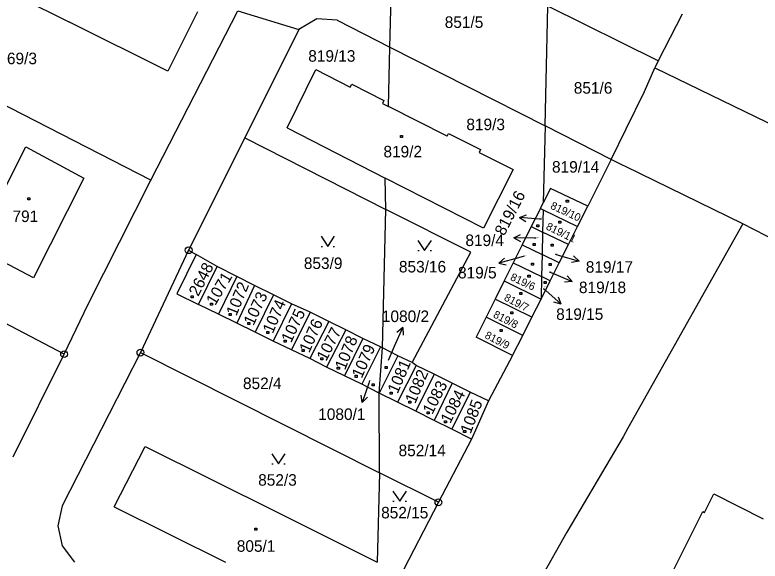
# Model space of a CAD drawing. Extents: x -795483 to -789093, y -1112258 to -1108741.
# Drawn here: x -791336.2 to -791226.4, y -1110090.6 to -1110010.1 of the extents above; entities that cross this region are included whole.
import ezdxf

# ---------------------------------------------------------------- set-up
doc = ezdxf.new("R2010")
doc.units = 0
for name, color, linetype in [('Komunikace', 7, 'Continuous'), ('Vrstva 1', 7, 'Continuous'), ('Vrstva 14', 7, 'Continuous'), ('Vrstva 15', 7, 'Continuous'), ('Vrstva 16', 7, 'Continuous'), ('Vrstva 2', 7, 'Continuous'), ('Vrstva 23', 7, 'Continuous'), ('Vrstva 25', 7, 'Continuous'), ('Vrstva 28', 7, 'Continuous')]:
    doc.layers.add(name, color=color, linetype=linetype)

msp = doc.modelspace()

# ---------------------------------------------------------------- linework, layer by layer
at = {"layer": 'Komunikace'}
for p, q in [((-791258.59, -1110040.26), (-791258.87, -1110040.24)), ((-791259.36, -1110043.03), (-791259.68, -1110043.03)), ((-791261.13, -1110045.69), (-791262, -1110045.94)), ((-791256.58, -1110045.39), (-791255.94, -1110045.58)), ((-791257.45, -1110048), (-791256.84, -1110048.26)), ((-791258.28, -1110050.47), (-791257.94, -1110050.77)), ((-791281.14, -1110061.04), (-791280.24, -1110058.96)), ((-791283.93, -1110064.04), (-791284.06, -1110064.44))]:
    msp.add_line(p, q, dxfattribs=at)
at = {"layer": 'Vrstva 1'}
for p, q in [((-791280.93, -1110014.89), (-791280.5, -1109997.5)), ((-791342.62, -1110003.98), (-791328.14, -1110011.21)), ((-791316.16, -1110034.52), (-791303.37, -1110009.56)), ((-791303.37, -1110009.56), (-791294.37, -1110012.31)), ((-791258.08, -1110026.51), (-791257.67, -1110008.83)), ((-791241.41, -1110016.9), (-791257.67, -1110008.83)), ((-791309.3, -1110009.68), (-791313.66, -1110018.43)), ((-791237.88, -1110010.01), (-791241.41, -1110016.9)), ((-791313.66, -1110018.43), (-791328.14, -1110011.21)), ((-791291.72, -1110010.73), (-791294.37, -1110012.31)), ((-791288.72, -1110010.93), (-791291.72, -1110010.73)), ((-791288.72, -1110010.93), (-791280.93, -1110014.89)), ((-791294.37, -1110012.31), (-791302.34, -1110028.28)), ((-791316.16, -1110034.52), (-791355.09, -1110014.56)), ((-791281.14, -1110023.63), (-791280.93, -1110014.89)), ((-791280.93, -1110014.89), (-791258.08, -1110026.51)), ((-791241.41, -1110016.9), (-791241.88, -1110017.95)), ((-791296.1, -1110026.78), (-791291.84, -1110018.21)), ((-791291.84, -1110018.21), (-791286.77, -1110020.78)), ((-791243.44, -1110021.45), (-791241.88, -1110017.95)), ((-791241.88, -1110017.95), (-791213.29, -1110031.84)), ((-791286.77, -1110020.78), (-791286.57, -1110020.37)), ((-791286.57, -1110020.37), (-791281.83, -1110022.78)), ((-791246.14, -1110026.94), (-791243.44, -1110021.45)), ((-791281.83, -1110022.78), (-791282.03, -1110023.18)), ((-791282.03, -1110023.18), (-791281.14, -1110023.63)), ((-791272.52, -1110028), (-791281.14, -1110023.63)), ((-791296.1, -1110026.78), (-791281.63, -1110034.18)), ((-791258.08, -1110026.51), (-791258.34, -1110037.82)), ((-791248.35, -1110031.46), (-791258.08, -1110026.51)), ((-791248.35, -1110031.46), (-791246.14, -1110026.94)), ((-791272.52, -1110028), (-791272.32, -1110027.6)), ((-791272.32, -1110027.6), (-791267.58, -1110030)), ((-791302.34, -1110028.28), (-791310.6, -1110044.83)), ((-791302.34, -1110028.28), (-791281.52, -1110038.8)), ((-791267.58, -1110030), (-791267.78, -1110030.4)), ((-791267.78, -1110030.4), (-791262.78, -1110032.93)), ((-791248.35, -1110031.46), (-791251.78, -1110038.32)), ((-791262.78, -1110032.93), (-791267.16, -1110041.58)), ((-791325.38, -1110052.75), (-791316.16, -1110034.52)), ((-791267.16, -1110041.58), (-791281.63, -1110034.18)), ((-791281.52, -1110038.8), (-791281.63, -1110034.18)), ((-791257.29, -1110035.71), (-791258.34, -1110037.82)), ((-791251.78, -1110038.32), (-791257.29, -1110035.71)), ((-791258.77, -1110038.69), (-791258.34, -1110037.82)), ((-791282.03, -1110059.21), (-791281.52, -1110038.8)), ((-791269.03, -1110045.11), (-791281.52, -1110038.8)), ((-791258.77, -1110038.69), (-791260.1, -1110041.35)), ((-791258.77, -1110038.69), (-791258.36, -1110038.88)), ((-791258.36, -1110038.88), (-791258.44, -1110042.15)), ((-791258.36, -1110038.88), (-791253.28, -1110041.31)), ((-791253.28, -1110041.31), (-791251.78, -1110038.32)), ((-791260.1, -1110041.35), (-791261.43, -1110044.02)), ((-791260.1, -1110041.35), (-791258.44, -1110042.15)), ((-791254.63, -1110043.99), (-791253.28, -1110041.31)), ((-791228.94, -1110040.95), (-791245.86, -1110071.07)), ((-791212.19, -1110049.57), (-791228.94, -1110040.95)), ((-791258.44, -1110042.15), (-791258.51, -1110045.43)), ((-791254.63, -1110043.99), (-791258.44, -1110042.15)), ((-791261.43, -1110044.02), (-791262.76, -1110046.69)), ((-791261.43, -1110044.02), (-791258.51, -1110045.43)), ((-791255.98, -1110046.66), (-791254.63, -1110043.99)), ((-791310.6, -1110044.83), (-791317.7, -1110059.92)), ((-791309.5, -1110045.45), (-791312.36, -1110051.23)), ((-791310.6, -1110044.83), (-791309.5, -1110045.45)), ((-791306.4, -1110047.21), (-791309.5, -1110045.45)), ((-791277.66, -1110061.37), (-791269.03, -1110045.11)), ((-791258.51, -1110045.43), (-791258.59, -1110048.72)), ((-791255.98, -1110046.66), (-791258.51, -1110045.43)), ((-791262.76, -1110046.69), (-791264.09, -1110049.35)), ((-791262.76, -1110046.69), (-791258.59, -1110048.72)), ((-791257.33, -1110049.34), (-791255.98, -1110046.66)), ((-791309.13, -1110052.82), (-791306.4, -1110047.21)), ((-791303.51, -1110048.72), (-791306.4, -1110047.21)), ((-791303.51, -1110048.72), (-791306.2, -1110054.25)), ((-791300.87, -1110050), (-791303.51, -1110048.72)), ((-791258.59, -1110048.72), (-791258.67, -1110052.02)), ((-791257.33, -1110049.34), (-791258.59, -1110048.72)), ((-791300.87, -1110050), (-791303.5, -1110055.56)), ((-791298.07, -1110051.38), (-791300.87, -1110050)), ((-791264.09, -1110049.35), (-791265.42, -1110052.02)), ((-791264.09, -1110049.35), (-791258.67, -1110052.02)), ((-791258.67, -1110052.02), (-791257.33, -1110049.34)), ((-791328.95, -1110060.14), (-791347.18, -1110050.63)), ((-791312.36, -1110051.23), (-791309.13, -1110052.82)), ((-791298.07, -1110051.38), (-791300.78, -1110056.9)), ((-791295.42, -1110052.7), (-791298.07, -1110051.38)), ((-791265.42, -1110052.02), (-791266.75, -1110054.68)), ((-791260.02, -1110054.69), (-791265.42, -1110052.02)), ((-791260.02, -1110054.69), (-791258.67, -1110052.02)), ((-791328.95, -1110060.14), (-791325.38, -1110052.75)), ((-791306.2, -1110054.25), (-791309.13, -1110052.82)), ((-791295.42, -1110052.7), (-791298.13, -1110058.22)), ((-791292.7, -1110053.97), (-791295.42, -1110052.7)), ((-791303.5, -1110055.56), (-791306.2, -1110054.25)), ((-791292.7, -1110053.97), (-791295.44, -1110059.52)), ((-791289.96, -1110055.32), (-791292.7, -1110053.97)), ((-791300.78, -1110056.9), (-791303.5, -1110055.56)), ((-791289.96, -1110055.32), (-791292.74, -1110060.78)), ((-791287.41, -1110056.57), (-791289.96, -1110055.32)), ((-791266.75, -1110054.68), (-791268.23, -1110057.66)), ((-791261.37, -1110057.37), (-791266.75, -1110054.68)), ((-791261.37, -1110057.37), (-791260.02, -1110054.69)), ((-791287.41, -1110056.57), (-791290.27, -1110062.06)), ((-791284.92, -1110057.83), (-791287.41, -1110056.57)), ((-791298.13, -1110058.22), (-791300.78, -1110056.9)), ((-791284.92, -1110057.83), (-791287.62, -1110063.33)), ((-791282.32, -1110059.06), (-791284.92, -1110057.83)), ((-791262.87, -1110060.36), (-791268.23, -1110057.66)), ((-791262.87, -1110060.36), (-791261.37, -1110057.37)), ((-791295.44, -1110059.52), (-791298.13, -1110058.22)), ((-791317.7, -1110059.92), (-791329.25, -1110082.5)), ((-791317.7, -1110059.92), (-791282.49, -1110077.61)), ((-791292.74, -1110060.78), (-791295.44, -1110059.52)), ((-791282.32, -1110059.06), (-791285.08, -1110064.55)), ((-791282.52, -1110065.87), (-791282.03, -1110059.21)), ((-791282.32, -1110059.06), (-791282.03, -1110059.21)), ((-791279.78, -1110060.4), (-791282.03, -1110059.21)), ((-791336.46, -1110075.27), (-791328.95, -1110060.14)), ((-791290.27, -1110062.06), (-791292.74, -1110060.78)), ((-791279.78, -1110060.4), (-791282.52, -1110065.87)), ((-791277.66, -1110061.37), (-791279.78, -1110060.4)), ((-791262.87, -1110060.36), (-791266.4, -1110067.02)), ((-791287.62, -1110063.33), (-791290.27, -1110062.06)), ((-791277.07, -1110061.81), (-791279.82, -1110067.22)), ((-791277.07, -1110061.81), (-791277.66, -1110061.37)), ((-791274.41, -1110063.1), (-791277.07, -1110061.81)), ((-791285.08, -1110064.55), (-791287.62, -1110063.33)), ((-791274.41, -1110063.1), (-791277.13, -1110068.52)), ((-791271.76, -1110064.41), (-791274.41, -1110063.1)), ((-791271.76, -1110064.41), (-791274.43, -1110069.91)), ((-791269.12, -1110065.75), (-791271.76, -1110064.41)), ((-791282.52, -1110065.87), (-791285.08, -1110064.55)), ((-791282.49, -1110077.61), (-791282.52, -1110065.87)), ((-791279.82, -1110067.22), (-791282.52, -1110065.87)), ((-791269.12, -1110065.75), (-791271.79, -1110071.21)), ((-791266.4, -1110067.02), (-791269.12, -1110065.75)), ((-791277.13, -1110068.52), (-791279.82, -1110067.22)), ((-791266.4, -1110067.02), (-791268.93, -1110072.68)), ((-791274.43, -1110069.91), (-791277.13, -1110068.52)), ((-791271.79, -1110071.21), (-791274.43, -1110069.91)), ((-791245.86, -1110071.07), (-791246.56, -1110072.32)), ((-791268.93, -1110072.68), (-791271.79, -1110071.21)), ((-791268.93, -1110072.68), (-791273.79, -1110081.98)), ((-791246.56, -1110072.32), (-791254.88, -1110086.37)), ((-791321.56, -1110082.63), (-791317.02, -1110073.73)), ((-791317.02, -1110073.73), (-791297.44, -1110083.5)), ((-791282.49, -1110077.61), (-791282.81, -1110090.79)), ((-791273.79, -1110081.98), (-791282.49, -1110077.61)), ((-791273.79, -1110081.98), (-791283.04, -1110099.79)), ((-791329.25, -1110082.5), (-791329.85, -1110085.45)), ((-791321.56, -1110082.63), (-791305.16, -1110090.82)), ((-791297.44, -1110083.5), (-791282.81, -1110090.79)), ((-791329.85, -1110085.45), (-791329.25, -1110088.39)), ((-791254.88, -1110086.37), (-791269.83, -1110113.01)), ((-791329.25, -1110088.39), (-791327.41, -1110090.81))]:
    msp.add_line(p, q, dxfattribs=at)
msp.add_lwpolyline([(-791228.94, -1110040.95), (-791246.22, -1110032.5), (-791246.67, -1110032.28), (-791248.35, -1110031.46)], dxfattribs=at)
at = {"layer": 'Vrstva 16'}
for p, q in [((-791261.86, -1110040.01), (-791260.83, -1110039.59)), ((-791258.87, -1110040.24), (-791261.86, -1110040.01)), ((-791261.86, -1110040.01), (-791260.9, -1110040.59)), ((-791262.68, -1110043.01), (-791261.68, -1110042.52)), ((-791259.68, -1110043.03), (-791262.68, -1110043.01)), ((-791262.68, -1110043.01), (-791261.68, -1110043.52)), ((-791255.94, -1110045.58), (-791253.07, -1110046.44)), ((-791253.07, -1110046.44), (-791253.88, -1110045.67)), ((-791262, -1110045.94), (-791264.89, -1110046.75)), ((-791264.89, -1110046.75), (-791264.06, -1110046)), ((-791264.89, -1110046.75), (-791263.79, -1110046.96)), ((-791253.07, -1110046.44), (-791254.17, -1110046.63)), ((-791256.84, -1110048.26), (-791254.08, -1110049.45)), ((-791254.08, -1110049.45), (-791254.81, -1110048.59)), ((-791254.08, -1110049.45), (-791255.2, -1110049.51)), ((-791257.94, -1110050.77), (-791255.7, -1110052.77)), ((-791255.7, -1110052.77), (-791256.11, -1110051.73)), ((-791255.7, -1110052.77), (-791256.78, -1110052.47)), ((-791280.24, -1110058.96), (-791279.05, -1110056.21)), ((-791279.05, -1110056.21), (-791279.9, -1110056.93)), ((-791279.05, -1110056.21), (-791278.99, -1110057.32)), ((-791284.06, -1110064.44), (-791285.01, -1110067.29)), ((-791285.01, -1110067.29), (-791285.17, -1110066.18)), ((-791285.01, -1110067.29), (-791284.22, -1110066.5))]:
    msp.add_line(p, q, dxfattribs=at)
at = {"layer": 'Vrstva 2'}
for p, q in [((-791342.03, -1110044.36), (-791334.61, -1110029.57)), ((-791334.61, -1110029.57), (-791326.05, -1110034.18)), ((-791326.05, -1110034.18), (-791333.46, -1110048.88)), ((-791333.46, -1110048.88), (-791342.03, -1110044.36)), ((-791234.57, -1110083.48), (-791233.21, -1110080.72)), ((-791233.21, -1110080.72), (-791225.95, -1110084.43)), ((-791239.63, -1110092.98), (-791234.84, -1110083.35)), ((-791234.84, -1110083.35), (-791234.57, -1110083.48))]:
    msp.add_line(p, q, dxfattribs=at)
at = {"layer": 'Vrstva 23'}
for p, q in [((-791291.09, -1110042.75), (-791290.09, -1110044.25)), ((-791290.09, -1110044.25), (-791289.09, -1110042.75)), ((-791276.82, -1110043.37), (-791275.82, -1110044.87)), ((-791275.82, -1110044.87), (-791274.82, -1110043.37)), ((-791291.09, -1110044.25), (-791290.89, -1110044.25)), ((-791289.29, -1110044.25), (-791289.09, -1110044.25)), ((-791276.82, -1110044.87), (-791276.62, -1110044.87)), ((-791275.02, -1110044.87), (-791274.82, -1110044.87)), ((-791298.35, -1110074.83), (-791297.35, -1110076.33)), ((-791297.35, -1110076.33), (-791296.35, -1110074.83)), ((-791298.35, -1110076.33), (-791298.15, -1110076.33)), ((-791296.55, -1110076.33), (-791296.35, -1110076.33)), ((-791280.49, -1110080.32), (-791279.49, -1110081.82)), ((-791279.49, -1110081.82), (-791278.49, -1110080.32)), ((-791280.49, -1110081.82), (-791280.29, -1110081.82)), ((-791278.69, -1110081.82), (-791278.49, -1110081.82))]:
    msp.add_line(p, q, dxfattribs=at)
at = {"layer": 'Vrstva 25'}
for p, q in [((-791279.4, -1110027.93), (-791279.1, -1110027.93)), ((-791279.4, -1110028.23), (-791279.4, -1110027.93)), ((-791279.1, -1110028.23), (-791279.4, -1110028.23)), ((-791279.1, -1110027.93), (-791279.1, -1110028.23)), ((-791334.3, -1110037.1), (-791334, -1110037.1)), ((-791334.3, -1110037.4), (-791334.3, -1110037.1)), ((-791334, -1110037.4), (-791334.3, -1110037.4)), ((-791334, -1110037.1), (-791334, -1110037.4)), ((-791254.94, -1110037.43), (-791254.64, -1110037.43)), ((-791254.94, -1110037.73), (-791254.94, -1110037.43)), ((-791254.64, -1110037.73), (-791254.94, -1110037.73)), ((-791254.64, -1110037.43), (-791254.64, -1110037.73)), ((-791259.27, -1110041.08), (-791258.97, -1110041.08)), ((-791259.27, -1110041.38), (-791259.27, -1110041.08)), ((-791258.97, -1110041.38), (-791259.27, -1110041.38)), ((-791258.97, -1110041.08), (-791258.97, -1110041.38)), ((-791256.06, -1110040.55), (-791255.76, -1110040.55)), ((-791256.06, -1110040.85), (-791256.06, -1110040.55)), ((-791255.76, -1110040.85), (-791256.06, -1110040.85)), ((-791255.76, -1110040.55), (-791255.76, -1110040.85)), ((-791259.83, -1110043.81), (-791259.53, -1110043.81)), ((-791259.83, -1110044.11), (-791259.83, -1110043.81)), ((-791259.53, -1110044.11), (-791259.83, -1110044.11)), ((-791259.53, -1110043.81), (-791259.53, -1110044.11)), ((-791257.16, -1110043.94), (-791256.86, -1110043.94)), ((-791257.16, -1110044.24), (-791257.16, -1110043.94)), ((-791256.86, -1110044.24), (-791257.16, -1110044.24)), ((-791256.86, -1110043.94), (-791256.86, -1110044.24)), ((-791260.08, -1110046.72), (-791259.78, -1110046.72)), ((-791260.08, -1110047.02), (-791260.08, -1110046.72)), ((-791259.78, -1110046.72), (-791259.78, -1110047.02)), ((-791257.47, -1110046.79), (-791257.17, -1110046.79)), ((-791257.47, -1110047.09), (-791257.47, -1110046.79)), ((-791257.17, -1110046.79), (-791257.17, -1110047.09)), ((-791259.78, -1110047.02), (-791260.08, -1110047.02)), ((-791257.17, -1110047.09), (-791257.47, -1110047.09)), ((-791260.59, -1110048.48), (-791260.29, -1110048.48)), ((-791260.59, -1110048.78), (-791260.59, -1110048.48)), ((-791260.29, -1110048.78), (-791260.59, -1110048.78)), ((-791260.29, -1110048.48), (-791260.29, -1110048.78)), ((-791258.21, -1110049.45), (-791257.91, -1110049.45)), ((-791258.21, -1110049.75), (-791258.21, -1110049.45)), ((-791257.91, -1110049.75), (-791258.21, -1110049.75)), ((-791257.91, -1110049.45), (-791257.91, -1110049.75)), ((-791261.78, -1110051.05), (-791261.48, -1110051.05)), ((-791261.78, -1110051.35), (-791261.78, -1110051.05)), ((-791261.48, -1110051.05), (-791261.48, -1110051.35)), ((-791310.21, -1110051.56), (-791309.91, -1110051.56)), ((-791310.21, -1110051.86), (-791310.21, -1110051.56)), ((-791309.91, -1110051.86), (-791310.21, -1110051.86)), ((-791309.91, -1110051.56), (-791309.91, -1110051.86)), ((-791261.48, -1110051.35), (-791261.78, -1110051.35)), ((-791307.36, -1110052.63), (-791307.06, -1110052.63)), ((-791307.36, -1110052.93), (-791307.36, -1110052.63)), ((-791307.06, -1110052.93), (-791307.36, -1110052.93)), ((-791307.06, -1110052.63), (-791307.06, -1110052.93)), ((-791304.65, -1110054.13), (-791304.35, -1110054.13)), ((-791304.65, -1110054.43), (-791304.65, -1110054.13)), ((-791304.35, -1110054.43), (-791304.65, -1110054.43)), ((-791304.35, -1110054.13), (-791304.35, -1110054.43)), ((-791263.1, -1110053.91), (-791262.8, -1110053.91)), ((-791263.1, -1110054.21), (-791263.1, -1110053.91)), ((-791262.8, -1110054.21), (-791263.1, -1110054.21)), ((-791262.8, -1110053.91), (-791262.8, -1110054.21)), ((-791301.89, -1110055.47), (-791301.59, -1110055.47)), ((-791301.89, -1110055.77), (-791301.89, -1110055.47)), ((-791301.59, -1110055.47), (-791301.59, -1110055.77)), ((-791301.59, -1110055.77), (-791301.89, -1110055.77)), ((-791299.08, -1110056.81), (-791298.78, -1110056.81)), ((-791299.08, -1110057.11), (-791299.08, -1110056.81)), ((-791298.78, -1110056.81), (-791298.78, -1110057.11)), ((-791264.7, -1110056.51), (-791264.4, -1110056.51)), ((-791264.7, -1110056.81), (-791264.7, -1110056.51)), ((-791264.4, -1110056.81), (-791264.7, -1110056.81)), ((-791264.4, -1110056.51), (-791264.4, -1110056.81)), ((-791298.78, -1110057.11), (-791299.08, -1110057.11)), ((-791296.51, -1110058.08), (-791296.21, -1110058.08)), ((-791296.51, -1110058.38), (-791296.51, -1110058.08)), ((-791296.21, -1110058.38), (-791296.51, -1110058.38)), ((-791296.21, -1110058.08), (-791296.21, -1110058.38)), ((-791293.86, -1110059.44), (-791293.56, -1110059.44)), ((-791293.86, -1110059.74), (-791293.86, -1110059.44)), ((-791293.56, -1110059.74), (-791293.86, -1110059.74)), ((-791293.56, -1110059.44), (-791293.56, -1110059.74)), ((-791291.11, -1110060.66), (-791290.81, -1110060.66)), ((-791291.11, -1110060.96), (-791291.11, -1110060.66)), ((-791290.81, -1110060.96), (-791291.11, -1110060.96)), ((-791290.81, -1110060.66), (-791290.81, -1110060.96)), ((-791288.69, -1110062.05), (-791288.39, -1110062.05)), ((-791288.69, -1110062.35), (-791288.69, -1110062.05)), ((-791288.39, -1110062.05), (-791288.39, -1110062.35)), ((-791281.65, -1110061.96), (-791281.35, -1110061.96)), ((-791281.65, -1110062.26), (-791281.65, -1110061.96)), ((-791281.35, -1110062.26), (-791281.65, -1110062.26)), ((-791281.35, -1110061.96), (-791281.35, -1110062.26)), ((-791288.39, -1110062.35), (-791288.69, -1110062.35)), ((-791286.07, -1110063.26), (-791285.77, -1110063.26)), ((-791286.07, -1110063.56), (-791286.07, -1110063.26)), ((-791285.77, -1110063.26), (-791285.77, -1110063.56)), ((-791285.77, -1110063.56), (-791286.07, -1110063.56)), ((-791283.55, -1110064.51), (-791283.25, -1110064.51)), ((-791283.55, -1110064.81), (-791283.55, -1110064.51)), ((-791283.25, -1110064.51), (-791283.25, -1110064.81)), ((-791283.25, -1110064.81), (-791283.55, -1110064.81)), ((-791280.92, -1110065.72), (-791280.62, -1110065.72)), ((-791280.92, -1110066.02), (-791280.92, -1110065.72)), ((-791280.62, -1110066.02), (-791280.92, -1110066.02)), ((-791280.62, -1110065.72), (-791280.62, -1110066.02)), ((-791278.13, -1110067.08), (-791277.83, -1110067.08)), ((-791278.13, -1110067.38), (-791278.13, -1110067.08)), ((-791277.83, -1110067.38), (-791278.13, -1110067.38)), ((-791277.83, -1110067.08), (-791277.83, -1110067.38)), ((-791275.46, -1110068.64), (-791275.16, -1110068.64)), ((-791275.46, -1110068.94), (-791275.46, -1110068.64)), ((-791275.16, -1110068.64), (-791275.16, -1110068.94)), ((-791275.16, -1110068.94), (-791275.46, -1110068.94)), ((-791272.9, -1110069.98), (-791272.6, -1110069.98)), ((-791272.9, -1110070.28), (-791272.9, -1110069.98)), ((-791272.6, -1110069.98), (-791272.6, -1110070.28)), ((-791272.6, -1110070.28), (-791272.9, -1110070.28)), ((-791270.07, -1110071.4), (-791269.77, -1110071.4)), ((-791270.07, -1110071.7), (-791270.07, -1110071.4)), ((-791269.77, -1110071.7), (-791270.07, -1110071.7)), ((-791269.77, -1110071.4), (-791269.77, -1110071.7)), ((-791300.84, -1110085.78), (-791300.54, -1110085.78)), ((-791300.84, -1110086.08), (-791300.84, -1110085.78)), ((-791300.54, -1110086.08), (-791300.84, -1110086.08)), ((-791300.54, -1110085.78), (-791300.54, -1110086.08))]:
    msp.add_line(p, q, dxfattribs=at)
at = {"layer": 'Vrstva 28'}
for centre, radius in [((-791310.6, -1110044.83), 0.5), ((-791310.6, -1110044.83), 0.01), ((-791328.95, -1110060.14), 0.5), ((-791317.7, -1110059.92), 0.5), ((-791317.7, -1110059.92), 0.01), ((-791328.95, -1110060.14), 0.01), ((-791273.79, -1110081.98), 0.5), ((-791273.79, -1110081.98), 0.01)]:
    msp.add_circle(centre, radius, dxfattribs=at)

# ---------------------------------------------------------------- texts
at = {"layer": 'Vrstva 14'}
for s, p in [('851/5', (-791272.86, -1110012.06)), ('851/6', (-791253.84, -1110021.75)), ('853/9', (-791293.62, -1110047.59)), ('853/16', (-791279.61, -1110048.1)), ('852/4', (-791302.59, -1110065.29)), ('852/14', (-791279.66, -1110075.18)), ('852/3', (-791300.35, -1110079.53)), ('852/15', (-791282.23, -1110084.35))]:
    msp.add_text(s, height=1.7, dxfattribs=at).set_placement(p)
at = {"layer": 'Vrstva 15'}
for s, height, p in [('769/3', 1.7, (-791338.64, -1110017.41)), ('819/13', 1.7, (-791292.97, -1110017.04)), ('819/3', 1.7, (-791269.67, -1110027.13)), ('819/2', 1.7, (-791281.89, -1110031.14)), ('819/14', 1.7, (-791257.05, -1110033.39)), ('791', 1.7, (-791336.56, -1110040.67)), ('819/4', 0.1, (-791259.36, -1110043.03)), ('819/5', 0.1, (-791261.13, -1110045.69)), ('819/17', 0.1, (-791256.58, -1110045.39)), ('819/18', 0.1, (-791257.45, -1110048)), ('1080/2', 0.1, (-791281.37, -1110061.04)), ('1080/1', 0.1, (-791283.93, -1110064.04)), ('805/1', 1.7, (-791303.5, -1110089.27))]:
    msp.add_text(s, height=height, dxfattribs=at).set_placement(p)
for s, height, rotation, p in [('819/10', 1.14, 335.1448, (-791257.38, -1110038.65)), ('819/16', 0.1, 99.8658, (-791258.59, -1110040.26)), ('819/11', 1.14, 333.9202, (-791258.04, -1110041.69)), ('2648', 1.7, 62.9055, (-791309.17, -1110051.72)), ('1071', 1.7, 59.2884, (-791306.68, -1110053.06)), ('819/6', 1.14, 334.5316, (-791263.3, -1110049.16)), ('1072', 1.7, 67.7628, (-791303.57, -1110054.62)), ('819/15', 0.1, 53.1297, (-791258.28, -1110050.47)), ('1073', 1.7, 64.8891, (-791301.05, -1110056.04)), ('819/7', 1.14, 332.4046, (-791264.22, -1110052.15)), ('1074', 1.7, 66.6279, (-791298.21, -1110057.22)), ('1075', 1.7, 64.9053, (-791295.5, -1110058.58)), ('819/8', 1.14, 333.0536, (-791265.82, -1110054.67)), ('1076', 1.7, 65.9862, (-791292.83, -1110060.06)), ('1077', 1.7, 62.919, (-791290.33, -1110061.28)), ('819/9', 1.14, 332.6736, (-791267.06, -1110057.71)), ('1078', 1.7, 67.8906, (-791287.55, -1110062.58)), ('1079', 1.7, 66.1491, (-791285.09, -1110063.8)), ('1081', 1.7, 66.6405, (-791279.81, -1110066.07)), ('1082', 1.7, 67.0257, (-791277.21, -1110067.54)), ('1083', 1.7, 63.0558, (-791274.7, -1110069.13)), ('1084', 1.7, 63.0225, (-791272.06, -1110070.48)), ('1085', 1.7, 69.1533, (-791269.05, -1110071.99))]:
    msp.add_text(s, height=height, rotation=rotation, dxfattribs=at).set_placement(p)
at = {"layer": 'Vrstva 16'}
msp.add_text('819/16', height=1.7, rotation=62.8605, dxfattribs=at).set_placement((-791264.09, -1110042.81))
for s, p in [('819/4', (-791269.81, -1110044.21)), ('819/17', (-791252.07, -1110048.14)), ('819/5', (-791270.9, -1110048.98)), ('819/18', (-791253.08, -1110051.15)), ('819/15', (-791256.44, -1110055.09)), ('1080/2', (-791282.12, -1110055.41)), ('1080/1', (-791291.5, -1110069.84))]:
    msp.add_text(s, height=1.7, dxfattribs=at).set_placement(p)

doc.saveas('drawing.dxf')
